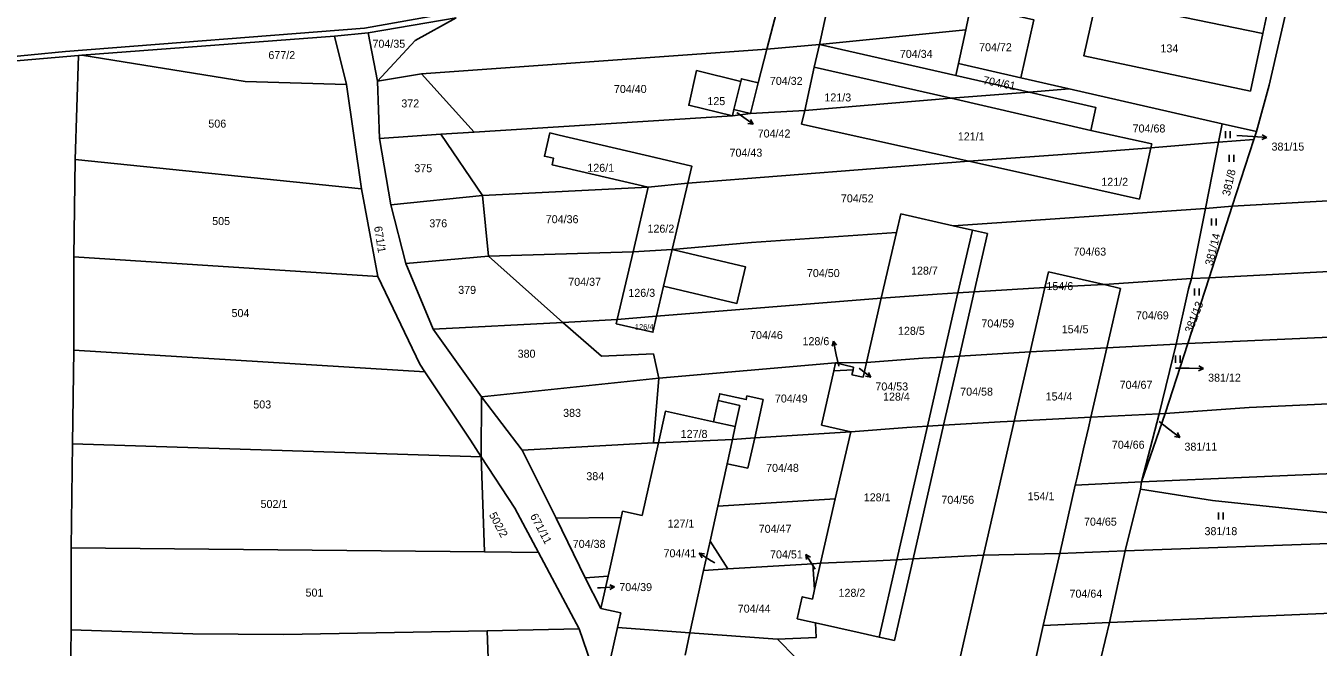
# Model space of a CAD drawing. Extents: x -7483133 to -743907, y -11317770 to -1129777.
# Drawn here: x -746404 to -746129.6, y -1132458.3 to -1132326.3 of the extents above; entities that cross this region are included whole.
import ezdxf

# ---------------------------------------------------------------- set-up
doc = ezdxf.new("R2010")
doc.units = 0
for name, color, linetype in [('Hranice parcel', 7, 'Continuous'), ('Parcelní čísla', 7, 'Continuous'), ('Pop  PČ popisy', 7, 'Continuous'), ('Vnitřní kresba', 7, 'Continuous'), ('Značky kultur', 7, 'Continuous')]:
    doc.layers.add(name, color=color, linetype=linetype)

msp = doc.modelspace()

# ---------------------------------------------------------------- linework, layer by layer
at = {"layer": 'Hranice parcel'}
for p, q in [((-746129.73, -1132294.57), (-746140.02, -1132338.95)), ((-746243.49, -1132318.9), (-746246.67, -1132331.25)), ((-746204.45, -1132327.15), (-746203.36, -1132322.01)), ((-746312.67, -1132324.59), (-746331.35, -1132327.82)), ((-746338.47, -1132328.52), (-746392.12, -1132332.53)), ((-746331.35, -1132327.82), (-746338.47, -1132328.52)), ((-746338.47, -1132328.52), (-746335.9, -1132338.8)), ((-746329.35, -1132338.1), (-746331.35, -1132327.82)), ((-746235.51, -1132330.26), (-746204.45, -1132327.15)), ((-746205.97, -1132334.3), (-746204.45, -1132327.15)), ((-746320.03, -1132336.5), (-746246.67, -1132331.25)), ((-746246.67, -1132331.25), (-746248.52, -1132338.41)), ((-746235.51, -1132330.26), (-746246.67, -1132331.25)), ((-746206.52, -1132336.88), (-746235.51, -1132330.26)), ((-746392.82, -1132332.59), (-746411.01, -1132334.18)), ((-746393.53, -1132354.71), (-746392.82, -1132332.59)), ((-746392.12, -1132332.53), (-746392.82, -1132332.59)), ((-746329.35, -1132338.1), (-746320.03, -1132336.5)), ((-746308.82, -1132348.93), (-746320.03, -1132336.5)), ((-746206.52, -1132336.88), (-746205.97, -1132334.3)), ((-746191, -1132340.44), (-746206.52, -1132336.88)), ((-746192.75, -1132337.33), (-746205.97, -1132334.3)), ((-746335.9, -1132338.8), (-746332.76, -1132360.93)), ((-746328.92, -1132350.23), (-746329.35, -1132338.1)), ((-746250.11, -1132344.94), (-746248.52, -1132338.41)), ((-746192.75, -1132337.33), (-746182.47, -1132339.69)), ((-746140.02, -1132338.95), (-746142.7, -1132348.76)), ((-746191, -1132340.44), (-746182.47, -1132339.69)), ((-746182.47, -1132339.69), (-746149.96, -1132347.15)), ((-746254, -1132345.44), (-746250.11, -1132344.94)), ((-746250.11, -1132344.94), (-746238.64, -1132344.33)), ((-746308.82, -1132348.93), (-746254, -1132345.44)), ((-746149.96, -1132347.15), (-746150.75, -1132351.01)), ((-746149.96, -1132347.15), (-746142.7, -1132348.76)), ((-746328.92, -1132350.23), (-746315.89, -1132349.36)), ((-746326.5, -1132364.37), (-746328.92, -1132350.23)), ((-746315.89, -1132349.36), (-746308.82, -1132348.93)), ((-746307.02, -1132362.33), (-746315.89, -1132349.36)), ((-746143.26, -1132350.49), (-746150.75, -1132351.01)), ((-746147.85, -1132364.62), (-746143.26, -1132350.49)), ((-746142.7, -1132348.76), (-746143.26, -1132350.49)), ((-746167.52, -1132363.16), (-746165.1, -1132352.25)), ((-746150.75, -1132351.01), (-746165.1, -1132352.25)), ((-746165.1, -1132352.25), (-746164.91, -1132351.41)), ((-746150.75, -1132351.01), (-746153.53, -1132365.15)), ((-746393.81, -1132375.41), (-746393.53, -1132354.71)), ((-746332.76, -1132360.93), (-746393.53, -1132354.71)), ((-746263.46, -1132359.74), (-746203.77, -1132355.1)), ((-746332.76, -1132360.93), (-746329.31, -1132379.55)), ((-746271.87, -1132360.61), (-746307.02, -1132362.33)), ((-746271.87, -1132360.61), (-746275.09, -1132374.32)), ((-746271.87, -1132360.61), (-746263.46, -1132359.74)), ((-746266.76, -1132373.85), (-746263.46, -1132359.74)), ((-746326.5, -1132364.37), (-746307.02, -1132362.33)), ((-746305.8, -1132375.28), (-746307.02, -1132362.33)), ((-746323.35, -1132376.78), (-746326.5, -1132364.37)), ((-746218.25, -1132366.23), (-746219.16, -1132370.19)), ((-746207.14, -1132368.77), (-746218.25, -1132366.23)), ((-746207.14, -1132368.77), (-746153.53, -1132365.15)), ((-746153.53, -1132365.15), (-746156.53, -1132380)), ((-746153.53, -1132365.15), (-746147.85, -1132364.62)), ((-746147.85, -1132364.62), (-746152.75, -1132379.87)), ((-746219.16, -1132370.19), (-746222.36, -1132384.18)), ((-746202.64, -1132382.82), (-746199.81, -1132370.45)), ((-746323.35, -1132376.78), (-746305.8, -1132375.28)), ((-746305.8, -1132375.28), (-746275.09, -1132374.32)), ((-746290.02, -1132389.31), (-746305.8, -1132375.28)), ((-746275.09, -1132374.32), (-746278.43, -1132388.67)), ((-746275.09, -1132374.32), (-746266.76, -1132373.85)), ((-746329.31, -1132379.55), (-746393.81, -1132375.41)), ((-746393.81, -1132395.25), (-746393.81, -1132375.41)), ((-746317.5, -1132390.77), (-746323.35, -1132376.78)), ((-746186.88, -1132378.59), (-746187.63, -1132381.87)), ((-746175.05, -1132381.3), (-746186.88, -1132378.59)), ((-746175.05, -1132381.3), (-746156.53, -1132380)), ((-746157.28, -1132393.82), (-746152.75, -1132379.87)), ((-746152.75, -1132379.87), (-746156.53, -1132380)), ((-746205.77, -1132396.49), (-746202.64, -1132382.82)), ((-746187.63, -1132381.87), (-746202.64, -1132382.82)), ((-746187.63, -1132381.87), (-746190.78, -1132395.6)), ((-746187.63, -1132381.87), (-746175.05, -1132381.3)), ((-746171.59, -1132382.09), (-746175.05, -1132381.3)), ((-746174.48, -1132394.69), (-746171.59, -1132382.09)), ((-746222.36, -1132384.18), (-746270.08, -1132388)), ((-746222.36, -1132384.18), (-746225.48, -1132397.85)), ((-746290.02, -1132389.31), (-746278.43, -1132388.67)), ((-746278.43, -1132388.67), (-746278.67, -1132389.63)), ((-746278.43, -1132388.67), (-746270.08, -1132388)), ((-746317.5, -1132390.77), (-746290.02, -1132389.31)), ((-746307.24, -1132405.12), (-746317.5, -1132390.77)), ((-746159.75, -1132393.94), (-746174.48, -1132394.69)), ((-746159.75, -1132393.94), (-746163.39, -1132408.75)), ((-746162.11, -1132408.69), (-746157.28, -1132393.82)), ((-746157.28, -1132393.82), (-746159.75, -1132393.94)), ((-746394.09, -1132415.09), (-746393.81, -1132395.25)), ((-746319.27, -1132399.8), (-746393.81, -1132395.25)), ((-746209.13, -1132411.18), (-746205.77, -1132396.49)), ((-746190.78, -1132395.6), (-746205.77, -1132396.49)), ((-746190.78, -1132395.6), (-746194.14, -1132410.27)), ((-746190.78, -1132395.6), (-746174.48, -1132394.69)), ((-746177.86, -1132409.48), (-746174.48, -1132394.69)), ((-746269.62, -1132401.17), (-746232.07, -1132397.92)), ((-746232.46, -1132399.59), (-746235.08, -1132411.17)), ((-746232.07, -1132397.92), (-746232.46, -1132399.59)), ((-746232.46, -1132399.59), (-746228.36, -1132399.38)), ((-746232.07, -1132397.92), (-746225.48, -1132397.85)), ((-746228.24, -1132398.8), (-746232.07, -1132397.92)), ((-746228.61, -1132400.43), (-746228.36, -1132399.38)), ((-746228.36, -1132399.38), (-746228.24, -1132398.8)), ((-746225.48, -1132397.85), (-746226.2, -1132400.98)), ((-746307.24, -1132405.12), (-746269.62, -1132401.17)), ((-746270.74, -1132414.92), (-746269.62, -1132401.17)), ((-746226.2, -1132400.98), (-746228.61, -1132400.43)), ((-746307.32, -1132417.87), (-746307.24, -1132405.12)), ((-746307.24, -1132405.12), (-746298.66, -1132416.47)), ((-746249.25, -1132413.82), (-746247.47, -1132405.68)), ((-746194.14, -1132410.27), (-746200.67, -1132438.78)), ((-746177.86, -1132409.48), (-746194.14, -1132410.27)), ((-746163.39, -1132408.75), (-746177.86, -1132409.48)), ((-746167.1, -1132423.2), (-746162.11, -1132408.69)), ((-746163.39, -1132408.75), (-746167.1, -1132423.2)), ((-746162.11, -1132408.69), (-746163.39, -1132408.75)), ((-746228.86, -1132412.6), (-746249.25, -1132413.82)), ((-746235.08, -1132411.17), (-746228.86, -1132412.6)), ((-746228.86, -1132412.6), (-746232.13, -1132426.83)), ((-746215.62, -1132439.55), (-746209.13, -1132411.18)), ((-746394.38, -1132437.22), (-746394.09, -1132415.09)), ((-746394.09, -1132415.09), (-746307.32, -1132417.87)), ((-746298.66, -1132416.47), (-746270.74, -1132414.92)), ((-746298.66, -1132416.47), (-746291.38, -1132430.89)), ((-746269.71, -1132414.92), (-746273.12, -1132430.35)), ((-746269.71, -1132414.92), (-746270.74, -1132414.92)), ((-746250.68, -1132420.32), (-746249.25, -1132413.82)), ((-746306.63, -1132438.08), (-746307.32, -1132417.87)), ((-746257.1, -1132428.36), (-746255.12, -1132419.34)), ((-746255.12, -1132419.34), (-746250.68, -1132420.32)), ((-746184.48, -1132438.45), (-746181.17, -1132423.88)), ((-746181.17, -1132423.88), (-746180.79, -1132422.22)), ((-746167.1, -1132423.2), (-746181.17, -1132423.88)), ((-746167.1, -1132423.2), (-746167.33, -1132424.75)), ((-746232.13, -1132426.83), (-746257.1, -1132428.36)), ((-746232.13, -1132426.83), (-746235.26, -1132440.49)), ((-746167.33, -1132424.75), (-746170.57, -1132437.88)), ((-746277.32, -1132429.43), (-746277.62, -1132430.78)), ((-746273.12, -1132430.35), (-746277.32, -1132429.43)), ((-746258.73, -1132435.79), (-746257.1, -1132428.36)), ((-746291.38, -1132430.89), (-746277.62, -1132430.78)), ((-746291.38, -1132430.89), (-746285.28, -1132443.62)), ((-746277.62, -1132430.78), (-746280.38, -1132443.23)), ((-746170.57, -1132437.88), (-746081.14, -1132434.64)), ((-746394.38, -1132454.63), (-746394.38, -1132437.22)), ((-746306.63, -1132438.08), (-746394.38, -1132437.22)), ((-746295.18, -1132438.19), (-746306.63, -1132438.08)), ((-746286.51, -1132454.45), (-746295.18, -1132438.19)), ((-746260.09, -1132442), (-746258.73, -1132435.79)), ((-746254.98, -1132441.69), (-746258.73, -1132435.79)), ((-746170.57, -1132437.88), (-746184.48, -1132438.45)), ((-746170.57, -1132437.88), (-746173.89, -1132453.04)), ((-746236.91, -1132440.59), (-746254.98, -1132441.69)), ((-746236.91, -1132440.59), (-746235.26, -1132440.49)), ((-746236.54, -1132446.07), (-746236.91, -1132440.59)), ((-746235.26, -1132440.49), (-746236.54, -1132446.07)), ((-746219.59, -1132456.9), (-746215.62, -1132439.55)), ((-746200.67, -1132438.78), (-746215.62, -1132439.55)), ((-746200.67, -1132438.78), (-746211.18, -1132484.59)), ((-746184.48, -1132438.45), (-746200.67, -1132438.78)), ((-746187.96, -1132453.69), (-746184.48, -1132438.45)), ((-746285.28, -1132443.62), (-746280.38, -1132443.23)), ((-746285.28, -1132443.62), (-746281.91, -1132450.11)), ((-746280.38, -1132443.23), (-746281.91, -1132450.11)), ((-746263.02, -1132455.29), (-746260.09, -1132442)), ((-746260.09, -1132442), (-746254.98, -1132441.69)), ((-746236.54, -1132446.07), (-746236.99, -1132448.11)), ((-746083.22, -1132449.3), (-746173.89, -1132453.04)), ((-746281.91, -1132450.11), (-746277.69, -1132451.04)), ((-746277.69, -1132451.04), (-746278.37, -1132454.12)), ((-746394.67, -1132474.61), (-746394.38, -1132454.63)), ((-746349.28, -1132455.63), (-746306.06, -1132454.82)), ((-746306.06, -1132454.82), (-746286.51, -1132454.45)), ((-746305.4, -1132474), (-746306.06, -1132454.82)), ((-746281.65, -1132468.73), (-746286.51, -1132454.45)), ((-746278.37, -1132454.12), (-746281.65, -1132468.73)), ((-746263.02, -1132455.29), (-746278.37, -1132454.12)), ((-746238.04, -1132452.77), (-746236.36, -1132453.14)), ((-746236.36, -1132453.14), (-746226.89, -1132455.27)), ((-746195.82, -1132488.1), (-746187.96, -1132453.69)), ((-746173.89, -1132453.04), (-746187.96, -1132453.69)), ((-746173.89, -1132453.04), (-746183.99, -1132495.14)), ((-746264.05, -1132460), (-746263.02, -1132455.29)), ((-746263.02, -1132455.29), (-746244.39, -1132456.6)), ((-746234.32, -1132466.9), (-746244.39, -1132456.6))]:
    msp.add_line(p, q, dxfattribs=at)
for points in [[(-746235.51, -1132330.26), (-746233.35, -1132320.43), (-746234.16, -1132317.42)], [(-746176.65, -1132320.68), (-746179.36, -1132332.68), (-746143.97, -1132340.17), (-746141.34, -1132327.96), (-746140.26, -1132322.97), (-746162.74, -1132318.47), (-746162.95, -1132319.47), (-746171.73, -1132317.69), (-746172.66, -1132321.47), (-746176.65, -1132320.68)], [(-746203.36, -1132322.01), (-746189.95, -1132325.07), (-746192.75, -1132337.33)], [(-746312.67, -1132324.59), (-746321.38, -1132329.41), (-746329.35, -1132338.1)], [(-746238.64, -1132344.33), (-746236.59, -1132335.09), (-746235.51, -1132330.26)], [(-746335.9, -1132338.8), (-746357.42, -1132338.16), (-746392.12, -1132332.53)], [(-746248.52, -1132338.41), (-746252.07, -1132337.54), (-746252.22, -1132338.13), (-746261.58, -1132335.81), (-746263.26, -1132343.18), (-746254, -1132345.44)], [(-746238.64, -1132344.33), (-746207.53, -1132341.69), (-746191, -1132340.44)], [(-746164.91, -1132351.41), (-746177.89, -1132348.53), (-746176.81, -1132343.67), (-746191, -1132340.44)], [(-746254, -1132345.44), (-746253.67, -1132344.08), (-746250.11, -1132344.94)], [(-746238.64, -1132344.33), (-746239.28, -1132347.2), (-746203.77, -1132355.1)], [(-746263.46, -1132359.74), (-746262.61, -1132356.11), (-746270.39, -1132354.29), (-746290.8, -1132349.51), (-746292.74, -1132349.05), (-746293.9, -1132354.01), (-746291.96, -1132354.46), (-746292.28, -1132355.82), (-746271.87, -1132360.61)], [(-746203.77, -1132355.1), (-746178.95, -1132353.27), (-746165.1, -1132352.25)], [(-746203.77, -1132355.1), (-746180.51, -1132360.27), (-746167.52, -1132363.16)], [(-746147.85, -1132364.62), (-746096.79, -1132361.81), (-746048.74, -1132358.8)], [(-746199.81, -1132370.45), (-746203.03, -1132369.71), (-746207.14, -1132368.77)], [(-746219.16, -1132370.19), (-746249.96, -1132372.31), (-746266.76, -1132373.85)], [(-746270.08, -1132388), (-746268.59, -1132381.65), (-746253.04, -1132385.29), (-746251.21, -1132377.49), (-746266.76, -1132373.85)], [(-746152.75, -1132379.87), (-746113.78, -1132377.83), (-746055.32, -1132374.7)], [(-746329.31, -1132379.55), (-746320.33, -1132398.2), (-746319.27, -1132399.8)], [(-746156.53, -1132380), (-746157.1, -1132382.21), (-746159.75, -1132393.94)], [(-746222.36, -1132384.18), (-746210.47, -1132383.32), (-746206.08, -1132383.04), (-746202.64, -1132382.82)], [(-746278.67, -1132389.63), (-746270.88, -1132391.42), (-746270.08, -1132388)], [(-746269.62, -1132401.17), (-746270.76, -1132396.03), (-746281.75, -1132396.46), (-746290.02, -1132389.31)], [(-746060.62, -1132389.28), (-746101.87, -1132391.32), (-746157.28, -1132393.82)], [(-746225.48, -1132397.85), (-746213.58, -1132396.95), (-746209.21, -1132396.69), (-746205.77, -1132396.49)], [(-746319.27, -1132399.8), (-746309.63, -1132414.33), (-746307.32, -1132417.87)], [(-746247.47, -1132405.68), (-746250.89, -1132404.93), (-746251.06, -1132405.71), (-746256.67, -1132404.48), (-746256.99, -1132405.94), (-746257.98, -1132410.43), (-746268.22, -1132408.18), (-746269.71, -1132414.92)], [(-746065.82, -1132403.81), (-746144.23, -1132407.39), (-746162.11, -1132408.69)], [(-746194.14, -1132410.27), (-746197.15, -1132410.42), (-746209.13, -1132411.18)], [(-746180.79, -1132422.22), (-746179.4, -1132416.21), (-746178.39, -1132411.74), (-746177.86, -1132409.48)], [(-746209.13, -1132411.18), (-746212.58, -1132411.39), (-746216.94, -1132411.67), (-746228.86, -1132412.6)], [(-746249.25, -1132413.82), (-746253.98, -1132414.19), (-746269.71, -1132414.92)], [(-746295.18, -1132438.19), (-746300.21, -1132428.75), (-746307.32, -1132417.87)], [(-746167.1, -1132423.2), (-746121.36, -1132421.23), (-746071.19, -1132418.69)], [(-746081.14, -1132434.64), (-746152.06, -1132427.18), (-746167.33, -1132424.75)], [(-746215.62, -1132439.55), (-746219.07, -1132439.73), (-746223.39, -1132439.95), (-746235.26, -1132440.49)], [(-746236.99, -1132448.11), (-746239.16, -1132447.62), (-746240.2, -1132452.29), (-746238.04, -1132452.77)], [(-746394.38, -1132454.63), (-746368.55, -1132455.49), (-746349.28, -1132455.63)], [(-746244.39, -1132456.6), (-746236.2, -1132456.28), (-746236.36, -1132453.14)], [(-746226.89, -1132455.27), (-746222.84, -1132456.18), (-746219.59, -1132456.9)]]:
    msp.add_lwpolyline(points, dxfattribs=at)
at = {"layer": 'Pop  PČ popisy'}
for p, q in [((-746253.08, -1132344.75), (-746252.07, -1132345.47)), ((-746252.07, -1132345.47), (-746249.61, -1132347.19)), ((-746249.61, -1132347.19), (-746250.72, -1132347.03)), ((-746249.61, -1132347.19), (-746250.15, -1132346.21)), ((-746146.88, -1132349.58), (-746143.49, -1132349.8)), ((-746143.49, -1132349.8), (-746140.5, -1132350.01)), ((-746140.5, -1132350.01), (-746141.53, -1132350.44)), ((-746140.5, -1132350.01), (-746141.46, -1132349.44)), ((-746232.54, -1132393.3), (-746232.83, -1132394.39)), ((-746231.92, -1132396.24), (-746232.54, -1132393.3)), ((-746232.54, -1132393.3), (-746231.85, -1132394.18)), ((-746231.41, -1132398.59), (-746231.92, -1132396.24)), ((-746227.09, -1132399.07), (-746227.01, -1132399.13)), ((-746227.01, -1132399.13), (-746224.61, -1132400.94)), ((-746224.61, -1132400.94), (-746225.11, -1132399.93)), ((-746159.89, -1132399.02), (-746156.97, -1132399.05)), ((-746156.97, -1132399.05), (-746153.97, -1132399.1)), ((-746153.97, -1132399.1), (-746154.98, -1132399.59)), ((-746153.97, -1132399.1), (-746154.96, -1132398.58)), ((-746224.61, -1132400.94), (-746225.71, -1132400.73)), ((-746163.38, -1132410.34), (-746161.36, -1132411.9)), ((-746161.36, -1132411.9), (-746158.99, -1132413.75)), ((-746158.99, -1132413.75), (-746160.09, -1132413.53)), ((-746158.99, -1132413.75), (-746159.48, -1132412.74)), ((-746258.46, -1132439.96), (-746261.01, -1132438.37)), ((-746261.01, -1132438.37), (-746259.89, -1132438.48)), ((-746261.01, -1132438.37), (-746260.42, -1132439.32)), ((-746257.72, -1132440.42), (-746258.46, -1132439.96)), ((-746236.78, -1132441.15), (-746238.37, -1132438.6)), ((-746238.37, -1132438.6), (-746237.42, -1132439.19)), ((-746238.37, -1132438.6), (-746238.26, -1132439.72)), ((-746236.39, -1132441.77), (-746236.78, -1132441.15)), ((-746282.63, -1132445.72), (-746282, -1132445.69)), ((-746282, -1132445.69), (-746279, -1132445.53)), ((-746279, -1132445.53), (-746280.03, -1132445.08)), ((-746279, -1132445.53), (-746279.98, -1132446.08))]:
    msp.add_line(p, q, dxfattribs=at)
at = {"layer": 'Vnitřní kresba'}
for p, q in [((-746332.14, -1132326.83), (-746231.85, -1132308.88)), ((-746163.76, -1132323.31), (-746141.34, -1132327.96)), ((-746395.58, -1132331.79), (-746332.14, -1132326.83)), ((-746426.75, -1132334.69), (-746395.58, -1132331.79)), ((-746236.59, -1132335.09), (-746207.53, -1132341.69)), ((-746252.22, -1132338.13), (-746253.67, -1132344.08)), ((-746207.53, -1132341.69), (-746177.89, -1132348.53)), ((-746206.08, -1132383.04), (-746203.03, -1132369.71)), ((-746268.59, -1132381.65), (-746266.76, -1132373.85)), ((-746209.21, -1132396.69), (-746206.08, -1132383.04)), ((-746212.58, -1132411.39), (-746209.21, -1132396.69)), ((-746256.99, -1132405.94), (-746252.39, -1132406.95)), ((-746252.39, -1132406.95), (-746253.38, -1132411.44)), ((-746253.38, -1132411.44), (-746257.98, -1132410.43)), ((-746253.38, -1132411.44), (-746253.98, -1132414.19)), ((-746219.07, -1132439.73), (-746212.58, -1132411.39)), ((-746253.98, -1132414.19), (-746255.12, -1132419.34)), ((-746222.84, -1132456.18), (-746219.07, -1132439.73))]:
    msp.add_line(p, q, dxfattribs=at)
at = {"layer": 'Značky kultur'}
for p, q in [((-746149.3, -1132350.2), (-746149.3, -1132348.7)), ((-746148.3, -1132350.2), (-746148.3, -1132348.7)), ((-746148.49, -1132355.19), (-746148.49, -1132353.69)), ((-746147.49, -1132355.19), (-746147.49, -1132353.69)), ((-746152.28, -1132368.73), (-746152.28, -1132367.23)), ((-746151.28, -1132368.73), (-746151.28, -1132367.23)), ((-746155.89, -1132383.59), (-746155.89, -1132382.09)), ((-746154.89, -1132383.59), (-746154.89, -1132382.09)), ((-746159.91, -1132397.88), (-746159.91, -1132396.38)), ((-746158.91, -1132397.88), (-746158.91, -1132396.38)), ((-746150.78, -1132431.21), (-746150.78, -1132429.71)), ((-746149.78, -1132431.21), (-746149.78, -1132429.71))]:
    msp.add_line(p, q, dxfattribs=at)

# ---------------------------------------------------------------- texts
at = {"layer": 'Parcelní čísla'}
for s, height, p in [('704/35', 1.7, (-746330.42, -1132330.97)), ('704/34', 1.7, (-746218.43, -1132333.13)), ('704/72', 1.7, (-746201.6, -1132331.71)), ('134', 1.7, (-746163.09, -1132331.96)), ('677/2', 1.7, (-746352.52, -1132333.38)), ('704/40', 1.7, (-746279.15, -1132340.58)), ('704/32', 1.7, (-746246.03, -1132338.86)), ('372', 1.7, (-746324.29, -1132343.65)), ('125', 1.7, (-746259.3, -1132343.16)), ('121/3', 1.7, (-746234.45, -1132342.38)), ('506', 1.7, (-746365.27, -1132347.94)), ('704/68', 1.7, (-746169, -1132348.97)), ('704/42', 1.7, (-746248.62, -1132350.04)), ('121/1', 1.7, (-746206.12, -1132350.66)), ('704/43', 1.7, (-746254.59, -1132354.11)), ('381/15', 1.7, (-746139.5, -1132352.82)), ('375', 1.7, (-746321.53, -1132357.41)), ('126/1', 1.7, (-746284.79, -1132357.33)), ('121/2', 1.7, (-746175.65, -1132360.3)), ('704/52', 1.7, (-746230.95, -1132363.82)), ('505', 1.7, (-746364.46, -1132368.64)), ('704/36', 1.7, (-746293.62, -1132368.25)), ('376', 1.7, (-746318.35, -1132369.12)), ('126/2', 1.7, (-746272.02, -1132370.25)), ('704/63', 1.7, (-746181.57, -1132375.13)), ('704/50', 1.7, (-746238.16, -1132379.69)), ('128/7', 1.7, (-746216.05, -1132379.17)), ('704/37', 1.7, (-746288.84, -1132381.55)), ('154/6', 1.7, (-746187.3, -1132382.46)), ('379', 1.7, (-746312.21, -1132383.26)), ('126/3', 1.7, (-746276.08, -1132383.89)), ('504', 1.7, (-746360.35, -1132388.19)), ('704/59', 1.7, (-746201.11, -1132390.39)), ('704/69', 1.7, (-746168.28, -1132388.68)), ('126/4', 1.14, (-746274.68, -1132390.83)), ('704/46', 1.7, (-746250.24, -1132392.86)), ('128/5', 1.7, (-746218.82, -1132391.96)), ('154/5', 1.7, (-746184.05, -1132391.63)), ('128/6', 1.7, (-746239.1, -1132394.16)), ('380', 1.7, (-746299.59, -1132396.82)), ('704/53', 1.7, (-746223.62, -1132403.78)), ('704/67', 1.7, (-746171.75, -1132403.43)), ('381/12', 1.7, (-746152.97, -1132401.91)), ('704/49', 1.7, (-746244.96, -1132406.34)), ('128/4', 1.7, (-746222, -1132405.94)), ('704/58', 1.7, (-746205.61, -1132404.88)), ('154/4', 1.7, (-746187.47, -1132405.91)), ('503', 1.7, (-746355.72, -1132407.6)), ('383', 1.7, (-746289.93, -1132409.39)), ('127/8', 1.7, (-746264.97, -1132413.86)), ('704/66', 1.7, (-746173.41, -1132416.16)), ('381/11', 1.7, (-746157.99, -1132416.57)), ('384', 1.7, (-746285, -1132422.84)), ('704/48', 1.7, (-746246.83, -1132421.07)), ('502/1', 1.7, (-746354.18, -1132428.74)), ('128/1', 1.7, (-746226.09, -1132427.34)), ('704/56', 1.7, (-746209.61, -1132427.86)), ('154/1', 1.7, (-746191.29, -1132427.09)), ('127/1', 1.7, (-746267.76, -1132432.91)), ('704/47', 1.7, (-746248.4, -1132434.02)), ('704/65', 1.7, (-746179.32, -1132432.5)), ('381/18', 1.7, (-746153.73, -1132434.52)), ('704/38', 1.7, (-746287.89, -1132437.22)), ('704/41', 1.7, (-746268.61, -1132439.22)), ('704/51', 1.7, (-746245.99, -1132439.46)), ('501', 1.7, (-746344.63, -1132447.57)), ('704/39', 1.7, (-746278, -1132446.4)), ('128/2', 1.7, (-746231.45, -1132447.62)), ('704/64', 1.7, (-746182.4, -1132447.8)), ('704/44', 1.7, (-746252.85, -1132450.98))]:
    msp.add_text(s, height=height, dxfattribs=at).set_placement(p)
for s, rotation, p in [('704/61', 349, (-746200.87, -1132338.64)), ('381/8', 77, (-746148.37, -1132362.57)), ('671/1', 279, (-746330.09, -1132369.01)), ('381/14', 76, (-746152.03, -1132377.38)), ('381/13', 69, (-746156.43, -1132391.75)), ('502/2', 298, (-746305.74, -1132430.19)), ('671/11', 298, (-746297, -1132430.45))]:
    msp.add_text(s, height=1.7, rotation=rotation, dxfattribs=at).set_placement(p)

doc.saveas('drawing.dxf')
